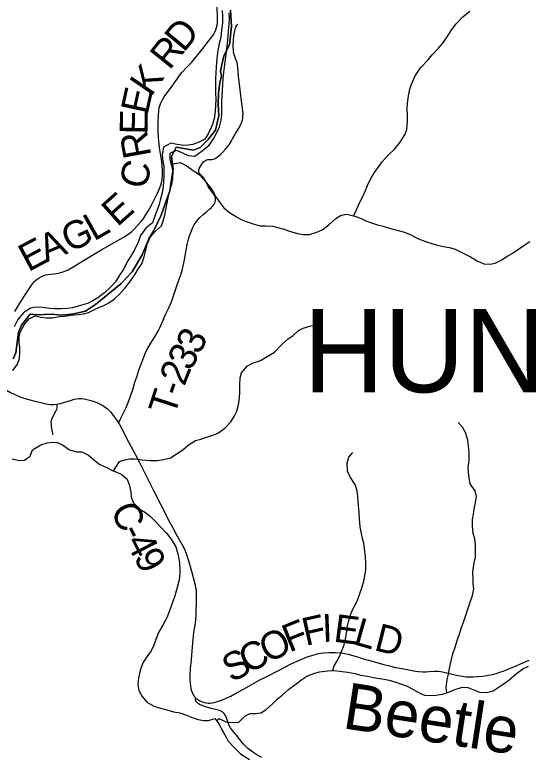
# Model space of a CAD drawing. Extents: x 1451455 to 1749751, y 218250 to 574981.
# Drawn here: x 1601646 to 1607183, y 263241 to 271255 of the extents above; entities that cross this region are included whole.
import ezdxf

# ---------------------------------------------------------------- set-up
doc = ezdxf.new("R2010")
doc.units = 0
for name, color, linetype in [('GM_X_County_Road', 7, 'Continuous'), ('GM_X_County_Road_Text', 7, 'Continuous'), ('GM_X_Minor_River', 7, 'Continuous'), ('GM_X_Minor_River_Text', 7, 'Continuous'), ('GM_X_Township', 7, 'Continuous'), ('GM_X_Township_Road', 7, 'Continuous'), ('GM_X_Township_Road_Text', 7, 'Continuous'), ('GM_X_Township_ROW', 7, 'Continuous'), ('GM_X_Township_Text', 7, 'Continuous')]:
    doc.layers.add(name, color=color, linetype=linetype)

msp = doc.modelspace()

# ---------------------------------------------------------------- linework, layer by layer
at = {"layer": 'GM_X_County_Road'}
for points in [[(1601398, 267300.3), (1601531.6, 267218.8), (1601599.6, 267179.4), (1601640.1, 267158.3), (1601669.8, 267144.8), (1601699.9, 267132.7), (1601746.3, 267117.1), (1601809.2, 267099), (1601861.1, 267085.4)], [(1602100.3, 267050.8), (1602134.1, 267058.2), (1602174.8, 267069.9), (1602256.1, 267096.3), (1602284.9, 267104), (1602311.1, 267108.7), (1602341, 267111.4), (1602374.1, 267111.9), (1602394.2, 267109.8), (1602423.5, 267103.7), (1602464.9, 267092.2), (1602502.5, 267079.6), (1602536.1, 267065.9), (1602566.1, 267052), (1602595.1, 267036.1), (1602620.2, 267019.9), (1602643.9, 267001.9), (1602658.8, 266988.6), (1602681.5, 266964.5), (1602708.6, 266931.1), (1602743, 266882.8), (1602764.7, 266849.2)], [(1601861.1, 267085.4), (1601898, 267075.7), (1601971.1, 267057.7), (1602003, 267051.2), (1602035.1, 267047.6), (1602067.4, 267047), (1602100.3, 267050.8)], [(1602764.7, 266849.2), (1602771.7, 266838.5), (1602800.3, 266786.6), (1602872, 266646.4), (1602942.5, 266513), (1602991.6, 266420.4), (1603026.8, 266350.1), (1603138, 266126.9), (1603216, 265971.6), (1603319.2, 265773.9), (1603363.4, 265689.7), (1603391.7, 265637.9), (1603404.6, 265615.2), (1603452.1, 265532.7), (1603468.8, 265500.5), (1603483.9, 265467.5), (1603498.9, 265427.4), (1603515.8, 265374.1), (1603551.2, 265247.9), (1603587.9, 265111.9), (1603596.6, 265073.2), (1603600.6, 265047), (1603602.7, 265020.6), (1603603.6, 264981), (1603602.5, 264941.5), (1603598.2, 264778), (1603596.1, 264731.9), (1603595.1, 264718.8), (1603592.8, 264695.8), (1603588.4, 264666.5), (1603574.4, 264585.7), (1603564.9, 264514.5), (1603561, 264475.6), (1603547.9, 264295.9), (1603544.7, 264256.7), (1603542.4, 264233.7), (1603538.5, 264194.7), (1603535, 264129.5), (1603534.3, 264083.8), (1603536, 264041.5), (1603539.3, 264012.5), (1603545.4, 263980.7), (1603552, 263955.7), (1603560.9, 263931.5), (1603569.3, 263914.4), (1603578, 263901.2), (1603588.3, 263889.4), (1603599.3, 263879.3)], [(1603599.3, 263879.3), (1603609.3, 263871), (1603620.7, 263863.5), (1603643, 263850.5), (1603669.3, 263838.3), (1603690.5, 263830.8), (1603709.2, 263826.6), (1603731.3, 263824.4), (1603753.7, 263824.6), (1603775.9, 263827.3), (1603797.9, 263832.1), (1603841.6, 263845.3), (1603887.9, 263861.3), (1603927.1, 263877.4), (1603977.2, 263901), (1604046.2, 263938.2), (1604120.5, 263979.6), (1604236.9, 264046.8), (1604289.2, 264074.5), (1604371.2, 264115.7), (1604489.5, 264177.1), (1604620.4, 264245.2), (1604667.7, 264267.7), (1604742.9, 264300.4), (1604800.9, 264323), (1604850.6, 264340), (1604900.9, 264354.5), (1604919.9, 264358.8), (1604945.5, 264363.3), (1604974.8, 264365.7), (1605037, 264369), (1605106, 264369), (1605158.4, 264367), (1605184.4, 264364.3), (1605203.8, 264361.2), (1605241.9, 264351.5), (1605301.7, 264334.2), (1605352.3, 264320.6), (1605418.1, 264299.9), (1605462.4, 264287.9), (1605625.9, 264241.1), (1605686, 264225.2), (1605753.1, 264210.4), (1605824.1, 264197.2), (1605968.9, 264169.6), (1606001.3, 264165.2), (1606046.7, 264161.6), (1606079.5, 264161.6), (1606115.5, 264163.9), (1606174.3, 264169.2), (1606200.5, 264169.3), (1606216.8, 264168.3), (1606239.6, 264165.5), (1606274.9, 264158.4), (1606383.4, 264132.3), (1606425, 264123.2), (1606473.5, 264114.9), (1606515.8, 264109.6), (1606555, 264107.2), (1606594.4, 264107.4), (1606636.9, 264110), (1606695.6, 264116.5), (1606750.7, 264124.8), (1606799, 264134.4), (1606837.1, 264144.1), (1606877.6, 264157.1), (1606913.8, 264170.1), (1607034.4, 264220.3), (1607119, 264256), (1607194.3, 264288.7)], [(1604309.7, 263238.7), (1604283.2, 263251.5), (1604257.6, 263265.8), (1604213.2, 263293.8), (1604184.1, 263315), (1604159, 263336.1), (1604135.3, 263358.7), (1604110.9, 263385.3), (1604074, 263431.3), (1604037.1, 263477.4), (1604026.8, 263490.2), (1603982.6, 263542.9), (1603971.4, 263559), (1603958.7, 263581.9), (1603949.7, 263603), (1603932.3, 263656), (1603921.7, 263683.6), (1603912.6, 263700.9), (1603902.6, 263713.8), (1603890.5, 263724.9), (1603876.8, 263733.9), (1603861.5, 263741), (1603843.8, 263746.9), (1603809.5, 263755.1), (1603764.9, 263765), (1603727.1, 263775.9), (1603692.9, 263787.4), (1603665.5, 263798.3), (1603638.9, 263810.9), (1603625, 263819.4), (1603615, 263827.7), (1603604.2, 263839.6), (1603600.2, 263844.7), (1603597.1, 263851.9), (1603595.8, 263857.9), (1603595.4, 263865), (1603596.6, 263871.7), (1603599.3, 263879.3)]]:
    msp.add_lwpolyline(points, dxfattribs=at)
at = {"layer": 'GM_X_Minor_River'}
for points in [[(1603882.9, 271301.8), (1603886, 271237.6), (1603885, 271169.4), (1603875.8, 271089.3), (1603868.7, 271015.2), (1603849.7, 270947.2), (1603836.7, 270873.2), (1603827.8, 270813.2), (1603822.7, 270743), (1603817.9, 270687), (1603815.2, 270636.8), (1603810.1, 270560.7), (1603809.3, 270508.6), (1603812.1, 270424.3), (1603812.9, 270338), (1603812, 270281.9), (1603807.1, 270213.7), (1603797.9, 270133.6), (1603770.7, 270051.8), (1603735.6, 269978.1), (1603696.6, 269914.5), (1603623.9, 269875.4), (1603567.6, 269854.1), (1603517.4, 269846.8), (1603467.3, 269843.5), (1603397.4, 269854.6), (1603327.6, 269869.6), (1603250.9, 269826.6), (1603233.6, 269744.6), (1603242.6, 269672.3)], [(1603352, 269486.2), (1603353.2, 269570.4), (1603340, 269624.7), (1603321, 269693.2), (1603322, 269761.4), (1603388.5, 269792.5), (1603462.1, 269761.4), (1603515.8, 269736.5), (1603587.8, 269729.5), (1603666.7, 269786.5), (1603743.7, 269847.6), (1603788.7, 269917.1), (1603825.7, 269984.8), (1603852.7, 270046.6), (1603871.7, 270116.5), (1603878.6, 270176.6), (1603880.6, 270317), (1603883.6, 270385.1), (1603886.4, 270439.3), (1603889.3, 270501.4), (1603894.2, 270561.5), (1603899.3, 270635.6), (1603910.4, 270715.7), (1603917.3, 270775.8), (1603924.1, 270825.8), (1603932.9, 270883.9), (1603941.8, 270943.9), (1603947, 271026.1), (1603951.8, 271080.2), (1603958.9, 271156.3), (1603961.7, 271214.4), (1603958.6, 271276.6)], [(1605300.2, 269085.6), (1605316.7, 269116.9), (1605364.3, 269226.5), (1605395.3, 269288.2), (1605430.3, 269357.9), (1605451.1, 269413.8), (1605488.4, 269495.5), (1605527.2, 269551.1), (1605574.2, 269616.6), (1605609, 269668.3), (1605674.1, 269739.6), (1605741.1, 269804.8), (1605804.3, 269882.1), (1605851.5, 269959.6), (1605874.3, 270015.5), (1605883.5, 270099.6), (1605880.5, 270167.8), (1605877.6, 270242.1), (1605882.5, 270300.2), (1605891.6, 270380.3), (1605908.7, 270452.2), (1605923.5, 270506.2), (1605962.8, 270595.9), (1606022.2, 270683.3), (1606103.5, 270768.4), (1606148.3, 270821.9), (1606217.4, 270895.1), (1606262.3, 270948.6), (1606325.7, 271040), (1606358.5, 271095.7), (1606407.5, 271159.1), (1606478.6, 271232.3), (1606555.6, 271295.4)], [(1603242.6, 269672.3), (1603253.9, 269622), (1603253, 269563.8), (1603254.3, 269513.6), (1603251.5, 269459.5), (1603246.7, 269401.4), (1603235.7, 269333.4), (1603212.5, 269255.5), (1603199.7, 269197.5), (1603178.8, 269139.6), (1603149.7, 269063.8), (1603130.9, 269010), (1603059.9, 268950.8), (1603002.7, 268871.4), (1602975.7, 268799.6), (1602938.4, 268717.9), (1602901.5, 268656.2), (1602864.7, 268600.6), (1602813.2, 268503.1), (1602774.3, 268443.5), (1602731.2, 268371.9), (1602676.3, 268316.5), (1602613.4, 268255.2), (1602540.5, 268198.1), (1602486, 268168.8), (1602429.5, 268139.5), (1602355.1, 268118.5), (1602268.6, 268091.7), (1602212.5, 268084.5), (1602144.3, 268079.5), (1602080.3, 268080.4), (1602022.3, 268085.2), (1601944.4, 268096.4), (1601866.3, 268097.5), (1601814.1, 268088.2), (1601741.3, 268039.1), (1601678.2, 267965.8), (1601639, 267886.2)], [(1603334.6, 269644.3), (1603428.6, 269659.6), (1603494.2, 269628.5), (1603555.7, 269585.5), (1603635, 269532.2), (1603686.2, 269477.3), (1603729.5, 269422.6), (1603780.5, 269353.6), (1603809.7, 269295), (1603847, 269244.4), (1603900, 269171.4), (1603961.4, 269122.3), (1604036.7, 269073.1), (1604088.4, 269044.3), (1604140.1, 269023.5), (1604227.8, 268996.2), (1604293.6, 268977.2), (1604349.6, 268976.3), (1604429.7, 268973.2), (1604481.6, 268960.4), (1604547.3, 268939.4), (1604609.1, 268918.5), (1604696.8, 268895.1), (1604756.7, 268884.2), (1604824.8, 268885.3), (1604903.3, 268910.2), (1604961.7, 268935.5), (1605032.5, 268988.6), (1605107.6, 269057.7), (1605166.2, 269093), (1605228.4, 269102.1), (1605312.2, 269082.8), (1605375.9, 269059.9), (1605431.6, 269031), (1605493.3, 269010), (1605557.1, 268989), (1605618.9, 268972.1), (1605688.7, 268951.1), (1605782.4, 268927.6), (1605850.2, 268908.6), (1605911.9, 268883.6), (1606001.4, 268838.2), (1606077, 268809.1), (1606142.7, 268786.1), (1606206.6, 268769.1), (1606268.4, 268754.2), (1606336.3, 268743.1), (1606396.1, 268726.2), (1606475.6, 268685), (1606561.1, 268641.6), (1606634.5, 268598.5), (1606706.2, 268567.3), (1606774.1, 268562.3), (1606828.4, 268573.6), (1606899, 268608.7), (1606957.6, 268648), (1607010.1, 268679.3), (1607078.8, 268724.4), (1607137.4, 268763.7), (1607200.1, 268806.9)], [(1601624.1, 267415), (1601673.2, 267484.5), (1601698.1, 267546.4), (1601701, 267604.5), (1601699.9, 267666.7), (1601694.6, 267718.9), (1601693.5, 267775.1), (1601704.2, 267829.1), (1601745.4, 267906.7), (1601800.4, 267972.1), (1601867, 268005.2), (1601930.9, 267992.3), (1601984.8, 267983.5), (1602052.9, 267984.5), (1602127.1, 267997.5), (1602183.3, 268002.7), (1602253.5, 268011.7), (1602327.7, 268020.7), (1602387.8, 268025.8), (1602440.1, 268043.1), (1602498.6, 268070.3), (1602553, 268095.6), (1602613.4, 268120.8), (1602667.9, 268150.1), (1602720.5, 268187.5), (1602783.4, 268244.8), (1602836.4, 268306.2), (1602897.6, 268387.5), (1602942.6, 268455.1), (1602979.5, 268514.7), (1603014.3, 268568.4), (1603039.3, 268630.2), (1603077.6, 268786.1), (1603104.6, 268855.9), (1603159.5, 268915.3), (1603226.5, 268976.5), (1603247.3, 269030.4), (1603264.2, 269092.3), (1603275.1, 269150.3), (1603285.9, 269206.3), (1603300.9, 269278.3), (1603318.1, 269358.3), (1603339.1, 269426.2), (1603352, 269486.2)], [(1602711.8, 266330.6), (1602775.1, 266431.6), (1602831.4, 266450.9), (1602885.6, 266460.1), (1602939.7, 266461.4), (1603019.6, 266452.2), (1603107.6, 266444.9), (1603183.7, 266443.8), (1603249.9, 266452.9), (1603326.2, 266473.8), (1603459.6, 266560.2), (1603514.4, 266607.5), (1603593.2, 266658.5), (1603653.5, 266675.7), (1603725.9, 266698.7), (1603780.3, 266718), (1603842.7, 266741.2), (1603911.5, 266792.3), (1603974.6, 266861.6), (1604015.5, 266925.2), (1604042.3, 266977), (1604055.1, 267031), (1604065.9, 267083), (1604073.2, 267173.1), (1604074.4, 267257.3), (1604077.5, 267335.5), (1604090.4, 267391.5), (1604155.5, 267464.8), (1604220, 267497.9), (1604296.5, 267524.9), (1604385.4, 267575.8), (1604446, 267613), (1604529.3, 267700.1), (1604594.2, 267757.3), (1604646.8, 267792.7), (1604705.6, 267846), (1604758.1, 267873.3), (1604840.5, 267896.2), (1604898.6, 267901.4), (1604962.8, 267910.5)], [(1606307.3, 263937.1), (1606297.3, 263994), (1606310.6, 264078.1), (1606325.4, 264138), (1606334.3, 264198.1), (1606351.5, 264280.1), (1606366.5, 264346), (1606397.9, 264439.9), (1606418.8, 264501.7), (1606448, 264581.5), (1606464.9, 264641.5), (1606487.9, 264709.3), (1606506.7, 264763.2), (1606531.8, 264839.1), (1606550.6, 264893), (1606584, 264984.8), (1606597, 265054.8), (1606589.9, 265113), (1606588.6, 265163.2), (1606587.7, 265241.4), (1606601.2, 265337.5), (1606614.1, 265401.5), (1606615.1, 265473.7), (1606614, 265533.9), (1606606.9, 265596.2), (1606591.7, 265654.6), (1606582.9, 265732.9), (1606584, 265807.1), (1606592.8, 265863.1), (1606605.9, 265939.2), (1606616.7, 265991.2), (1606627.6, 266055.2), (1606612.5, 266115.6), (1606559.5, 266192.6), (1606542.8, 266281.1), (1606538, 266365.4), (1606547.2, 266445.5), (1606546.4, 266529.7), (1606541.4, 266600), (1606534.3, 266664.3), (1606507.5, 266744.9), (1606476.3, 266803.5), (1606429, 266854.4)], [(1601618.3, 266462.4), (1601692.1, 266445.3), (1601750.2, 266446.5), (1601812.9, 266489.7), (1601835.9, 266557.5), (1601924.8, 266612.4), (1601995.2, 266633.5), (1602047.3, 266640.7), (1602101.4, 266637.9), (1602159, 266611), (1602236.4, 266559.8), (1602314.1, 266536.6), (1602370.2, 266535.8), (1602441.7, 266502.6), (1602510.9, 266441.5), (1602564.4, 266400.6), (1602644, 266365.3), (1602695.6, 266336.5), (1602747.4, 266317.7), (1602801.1, 266292.9), (1602856.4, 266241.9), (1602881.5, 266175.4), (1602896.4, 266103), (1602899.7, 266052.8), (1602920.8, 265990.3), (1602985.9, 265923.1), (1603055.4, 265882), (1603114.8, 265837.1), (1603164.1, 265784.2), (1603223.2, 265719.2), (1603280.4, 265660.2), (1603331.5, 265593.2), (1603382.3, 265510.3), (1603405.3, 265435.7), (1603420.2, 265363.3), (1603427.1, 265283), (1603426.2, 265222.8), (1603419.2, 265154.7), (1603397.9, 265070.8), (1603370.6, 264980.9), (1603347.5, 264909), (1603314.2, 264819.3), (1603285.1, 264745.5), (1603243.9, 264665.8), (1603194.7, 264586.3), (1603171.7, 264522.5), (1603146.6, 264448.6), (1603117.7, 264388.9), (1603078.9, 264333.3), (1603025.7, 264257.8), (1602996.5, 264178), (1602979.3, 264096), (1602974.3, 264025.9), (1602983.4, 263961.6), (1603018.5, 263896.9), (1603069.6, 263836), (1603145.1, 263790.8), (1603216.8, 263769.7), (1603284.6, 263750.7), (1603358.4, 263731.5), (1603424.3, 263718.6), (1603498, 263695.4), (1603569.7, 263666.3), (1603623.5, 263647.5), (1603683.4, 263636.6), (1603735.4, 263635.8), (1603803.8, 263658.9), (1603851, 263598.1), (1603874.2, 263543.6), (1603911.4, 263480.9), (1603952.4, 263410.1), (1604015.4, 263341), (1604080.6, 263275.9), (1604175.8, 263216.3)], [(1605077.7, 264175.4), (1605089.5, 264228), (1605122.2, 264279.7), (1605153.1, 264333.4), (1605178, 264399.3), (1605198.8, 264453.1), (1605211.7, 264513.1), (1605227.1, 264603.1), (1605235.8, 264657.2), (1605248.7, 264715.2), (1605271.8, 264787), (1605294.7, 264846.9), (1605339.9, 264926.5), (1605364.9, 264996.3), (1605394.2, 265080.1), (1605411.1, 265146.1), (1605421.9, 265198.1), (1605430.8, 265260.1), (1605434, 265340.3), (1605428.9, 265402.5), (1605421.7, 265460.8), (1605409, 265551.3), (1605397.7, 265601.6), (1605386.5, 265655.9), (1605369.5, 265728.3), (1605362.8, 265816.7), (1605359.8, 265884.9), (1605354.9, 265959.2), (1605346.2, 266053.6), (1605339.1, 266111.9), (1605322, 266178.3), (1605267.2, 266261.3), (1605236.2, 266330), (1605229.4, 266414.3), (1605248.3, 266478.2), (1605291.1, 266529.8)], [(1603822.4, 263635), (1603849.9, 263658.3), (1603921.4, 263621.1), (1603991.4, 263614.1), (1604061.5, 263619.1), (1604128.5, 263682.3), (1604185, 263711.6), (1604249.1, 263710.7), (1604301.2, 263717.9), (1604353.8, 263753.3), (1604424.8, 263816.4), (1604475.6, 263865.8), (1604530.2, 263909.2), (1604599.2, 263970.4), (1604668, 264023.5), (1604740.9, 264078.6), (1604797.5, 264113.9), (1604872, 264142.9), (1604932.3, 264162.1), (1604990.5, 264169.3), (1605054.7, 264176.4), (1605122.7, 264173.4), (1605176.7, 264166.6), (1605238.6, 264157.7), (1605316.5, 264144.5), (1605374.3, 264127.7), (1605450.2, 264114.5), (1605516, 264099.6), (1605578, 264090.6), (1605631.9, 264081.8), (1605685.8, 264071), (1605757.6, 264049.9), (1605877.1, 264008.1), (1605938.7, 263975.1), (1606014.1, 263931.9), (1606065.9, 263911.1), (1606127.9, 263906.2), (1606188, 263911.4), (1606258.2, 263922.4), (1606334.6, 263945.3), (1606403.1, 263974.5), (1606473.5, 263997.5), (1606531.6, 263994.7), (1606587.3, 263969.8), (1606658.9, 263942.7), (1606735, 263937.6), (1606805.3, 263958.6), (1606914.5, 264029.3), (1606975.1, 264070.5), (1607056.3, 264143.5), (1607127.1, 264192.7), (1607185.6, 264221.9)]]:
    msp.add_lwpolyline(points, dxfattribs=at)
at = {"layer": 'GM_X_Township'}
for points in [[(1601626.6, 267541), (1601655.3, 267605.5), (1601685.1, 267830.5), (1601716.7, 267904.5), (1601812.8, 268022.7), (1601895.7, 268017.4), (1602036.6, 268023.9), (1602156.5, 268013.2), (1602279.4, 268026.3), (1602408.9, 268056.2), (1602516.9, 268126), (1602787.8, 268351.7), (1602911.4, 268478.8), (1603018.8, 268664.5), (1603089.8, 268836.4), (1603146.5, 268927.7), (1603223.4, 269091.3), (1603316.5, 269353.9), (1603354.1, 269593.3), (1603336.7, 269724), (1603388, 269824.9), (1603573, 269795.7), (1603645.3, 269823.7), (1603732.4, 269910.3), (1603811.7, 270011.1), (1603845.7, 270169.3), (1603838, 270289.3), (1603841.5, 270405.7), (1603857, 270523.3), (1603876.7, 270593.1), (1603866, 270651.6), (1603900, 270811.6), (1603962.6, 270931), (1603982.9, 271129.8), (1603973.9, 271307)], [(1603973.9, 271307), (1603982.9, 271129.8), (1603962.6, 270931), (1603900, 270811.6), (1603866, 270651.6), (1603876.7, 270593.1), (1603857, 270523.3), (1603841.5, 270405.7), (1603838, 270289.3), (1603845.7, 270169.3), (1603811.7, 270011.1), (1603732.4, 269910.3), (1603645.3, 269823.7), (1603573, 269795.7), (1603388, 269824.9), (1603336.7, 269724), (1603354.1, 269593.3), (1603316.5, 269353.9), (1603223.4, 269091.3), (1603146.5, 268927.7), (1603089.8, 268836.4), (1603018.8, 268664.5), (1602911.4, 268478.8), (1602787.8, 268351.7), (1602516.9, 268126), (1602408.9, 268056.2), (1602279.4, 268026.3), (1602156.5, 268013.2), (1602036.6, 268023.9), (1601895.7, 268017.4), (1601812.8, 268022.7), (1601716.7, 267904.5), (1601685.1, 267830.5), (1601655.3, 267605.5), (1601626.6, 267541)]]:
    msp.add_lwpolyline(points, dxfattribs=at)
at = {"layer": 'GM_X_Township_Road'}
for points in [[(1601645.1, 268053.7), (1601699.7, 268143.3), (1601764.6, 268242.1), (1601779.3, 268263.8), (1601818, 268324.7), (1601837.2, 268351.3), (1601854.3, 268371.2), (1601870.6, 268387.3), (1601888.3, 268401.8), (1601910.1, 268416.4), (1601933.1, 268428.9), (1601960.2, 268440.8), (1601978.8, 268446.9), (1602001.3, 268451.6), (1602069.7, 268460), (1602111.9, 268465.9), (1602144, 268472.7), (1602166, 268479.3), (1602193.6, 268489.5), (1602220.2, 268502.3), (1602263.2, 268526.1), (1602385.6, 268602.6), (1602478.3, 268658.5), (1602585.7, 268721.7), (1602717, 268796.1), (1602813.8, 268851.4), (1602852.9, 268875.5), (1602879.8, 268894.3), (1602907.8, 268917), (1602934.3, 268941.5), (1602970.7, 268979.4), (1603004.9, 269019.2), (1603029, 269050.3), (1603053.2, 269085.4), (1603087, 269141.6), (1603120.4, 269201.8), (1603149.5, 269256.9), (1603181.4, 269321.6), (1603206.9, 269378.6), (1603220.7, 269415.4), (1603228.3, 269440.5), (1603232.6, 269459.7), (1603236.3, 269485.6), (1603238.8, 269521.6), (1603238.9, 269574.1), (1603236.2, 269626.5), (1603231.5, 269672.2), (1603208.2, 269817.9), (1603203.1, 269860.1), (1603197, 269931.6), (1603192.3, 269993.5), (1603190.5, 270039.3), (1603190.9, 270091.7), (1603195.1, 270167.1), (1603199.8, 270222.7), (1603204.2, 270251.9), (1603209.6, 270274.2), (1603216.7, 270295.9), (1603227.3, 270320), (1603241.7, 270345.7), (1603261.9, 270375.6), (1603298.7, 270425.9), (1603352.9, 270500.1), (1603407.6, 270577.9), (1603430.9, 270609.6), (1603451.9, 270634.8), (1603498.8, 270685.3), (1603554.4, 270745.4), (1603589.3, 270784.6), (1603635, 270840.1), (1603663.6, 270875.9), (1603770.7, 271017.1), (1603791.2, 271046.8), (1603803.9, 271069.7), (1603814.4, 271093.7), (1603822.4, 271118.7), (1603828, 271144.4), (1603831.1, 271170.5), (1603832.7, 271203.2), (1603832.2, 271249.2), (1603824.6, 271399.9)], [(1603995.3, 269916.9), (1604019.4, 269959.3), (1604027.5, 269973.5), (1604067.9, 270041.1), (1604081.7, 270067.2), (1604090.7, 270088.3), (1604097.9, 270110.2), (1604103.8, 270135.7), (1604107.2, 270161.7), (1604107.9, 270187.9), (1604106.1, 270217.4), (1604095.8, 270298.8), (1604079.6, 270415.6), (1604076.1, 270444.4), (1604064.5, 270534.8), (1604058.5, 270593.3), (1604052.8, 270684.7), (1604049, 270713.9), (1604043.5, 270739.4), (1604031.4, 270773.4), (1604014.8, 270816.2), (1604009.2, 270835), (1604005.2, 270854.2), (1604003.1, 270877), (1604002.6, 270910.6)], [(1602764.7, 266849.2), (1602774.3, 266868.7), (1602789.3, 266902.2), (1602816.7, 266958), (1602845.9, 267016.6), (1602862.1, 267052.4), (1602880.7, 267097.7), (1602894.9, 267137.8), (1602921, 267222), (1602941.5, 267287.7), (1602961.1, 267346.8), (1602984.9, 267418.4), (1603037.1, 267560), (1603053.3, 267599.4), (1603071.6, 267637.8), (1603092.3, 267674.8), (1603141.9, 267758), (1603158.7, 267785.1), (1603194.1, 267847.4), (1603208.5, 267876.8), (1603246.3, 267960.2), (1603259.8, 267993.4), (1603274.9, 268026), (1603307.2, 268090.2), (1603326.1, 268131.9), (1603340.5, 268168.5), (1603355.5, 268211.9), (1603396.8, 268339.9), (1603418.6, 268401.8), (1603439.6, 268460.4), (1603454.9, 268510.6), (1603463.7, 268545.5), (1603473, 268593.7), (1603496.4, 268735.6), (1603505.5, 268777.2), (1603520.8, 268834.2), (1603531.8, 268868.4), (1603551, 268922.7), (1603566.2, 268960.6), (1603580.8, 268989.4), (1603596.8, 269013.7), (1603617, 269039.4), (1603641.4, 269065.6), (1603672.4, 269094.6), (1603712.4, 269128.3), (1603750.4, 269159.5), (1603767, 269175.3), (1603784.4, 269194.8), (1603796, 269210.7), (1603803.7, 269225.1), (1603808.3, 269237.3), (1603811, 269250), (1603811.8, 269262.9), (1603811, 269272.7), (1603808.1, 269285.3), (1603801.8, 269300.4), (1603791.7, 269317.2), (1603756.2, 269364.5), (1603740.1, 269389.2), (1603732.2, 269403.5), (1603713.4, 269441.8), (1603700.2, 269468.1), (1603691.7, 269482.1), (1603679.6, 269497.6), (1603643.6, 269535.8), (1603636.1, 269546.6), (1603631.9, 269555.5), (1603629.5, 269565), (1603629.2, 269574.8), (1603631, 269584.4), (1603636.1, 269596.4), (1603672.2, 269655.2), (1603682.5, 269667.9), (1603692.1, 269676.8), (1603703.1, 269684.1), (1603715.1, 269689.2), (1603727.9, 269691.9), (1603747.6, 269693.1), (1603770.5, 269693.7), (1603786.7, 269696.4), (1603799.2, 269700.5), (1603810.9, 269706.3), (1603827.2, 269717.4), (1603859.9, 269744.8), (1603888.6, 269771.8), (1603920.2, 269805.1), (1603941, 269830.5), (1603961.8, 269859.9), (1603982.1, 269893.6), (1603995.3, 269916.9)]]:
    msp.add_lwpolyline(points, dxfattribs=at)
at = {"layer": 'GM_X_Township_ROW'}
for points in [[(1604002.6, 270910.6), (1604002.5, 270919.6), (1604004.1, 270985.1), (1604007, 271021), (1604011.2, 271050.3), (1604017.8, 271082.5), (1604025.9, 271110.9), (1604034, 271132.3), (1604040.4, 271143.7), (1604046.7, 271151.2), (1604051.8, 271155.3)], [(1602056.4, 266722.3), (1602054.5, 266735.3), (1602042.8, 266812.1), (1602040.5, 266834.8), (1602039.7, 266861), (1602041.2, 266877.2), (1602044.3, 266889.9), (1602049.2, 266902), (1602093.2, 266982.4), (1602099, 266997.3), (1602102.6, 267013.2), (1602102.6, 267029.8), (1602100.3, 267050.8)]]:
    msp.add_lwpolyline(points, dxfattribs=at)

# ---------------------------------------------------------------- texts
at = {"layer": 'GM_X_County_Road_Text'}
for s, rotation, p in [('C', 295.29253, (1602672.6, 265909.6)), ('-', 296.86523, (1602781.8, 265678.7)), ('4', 297.30657, (1602838.6, 265566.6)), ('9', 297.43822, (1602923.8, 265401.7)), ('F', 12.89303, (1604783.4, 264440.6)), ('I', 2.2173, (1604966.1, 264483.8)), ('E', 352.61451, (1605075.9, 264489.2)), ('F', 22.02883, (1604607.8, 264368.5)), ('L', 344.09876, (1605286.9, 264462.7)), ('D', 345.56175, (1605510.8, 264399)), ('O', 27.1214, (1604379.3, 264251)), ('C', 27.83061, (1604162.2, 264136.5)), ('S', 27.83156, (1603983.2, 264042))]:
    msp.add_text(s, height=300, rotation=rotation, dxfattribs=at).set_placement(p)
at = {"layer": 'GM_X_Minor_River_Text'}
msp.add_text('Beetle', height=499.99, rotation=351.24861, dxfattribs=at).set_placement((1605168.9, 263555.4))
at = {"layer": 'GM_X_Township_Road_Text'}
for s, rotation, p in [('D', 50.3747, (1603468.3, 270840.9)), ('R', 51.24388, (1603314.8, 270649.6)), ('K', 55.71028, (1603115, 270362.1)), ('E', 77.62133, (1603078.8, 270170.6)), ('E', 88.92424, (1603076.4, 269961.7)), ('R', 100.35795, (1603119.5, 269735.1)), ('C', 76.69535, (1603059.3, 269361)), ('E', 41.81061, (1602752.1, 268959.1)), ('G', 24.63379, (1602234.8, 268685.2)), ('L', 29.42687, (1602499.2, 268807.7)), ('A', 22.98694, (1601983.2, 268578.3)), ('E', 28.07066, (1601791.5, 268475.7)), ('3', 63.6099, (1603636.7, 267575.8)), ('3', 60.58172, (1603537.8, 267399.6)), ('2', 68.44501, (1603474.6, 267237.5)), ('-', 71.01395, (1603435.8, 267124.3)), ('T', 72.00584, (1603366.9, 266912.2))]:
    msp.add_text(s, height=300, rotation=rotation, dxfattribs=at).set_placement(p)
at = {"layer": 'GM_X_Township_Text'}
msp.add_text('HUNTINGTON', height=900, rotation=0.00001, dxfattribs=at).set_placement((1604758.8, 267179.7))

doc.saveas('drawing.dxf')
